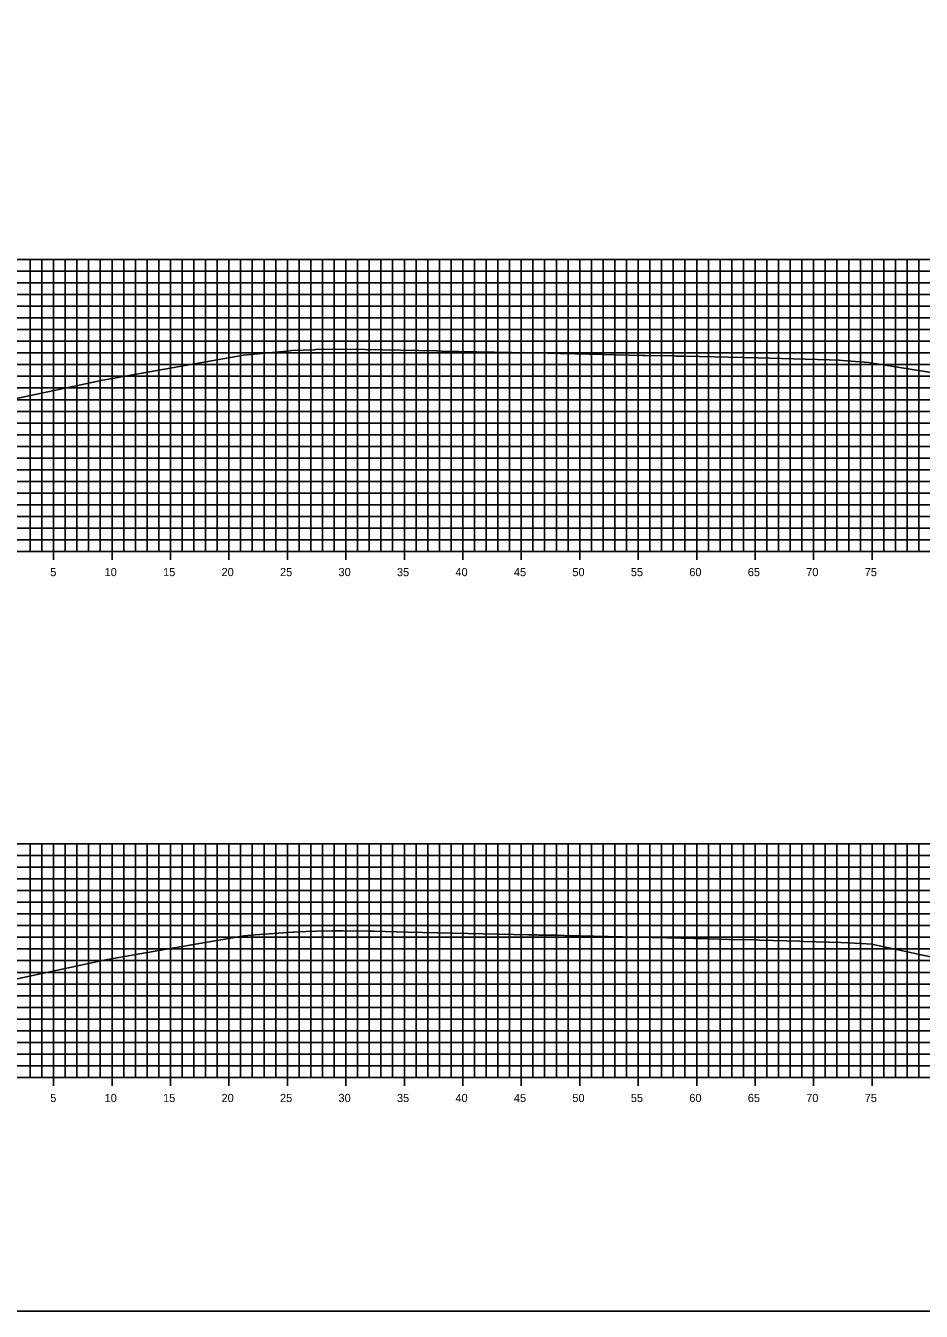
# Model space of a CAD drawing. Extents: x 674939 to 678919, y 750652 to 765176.
# Drawn here: x 678751.2 to 678827.7, y 761736.3 to 761846.3 of the extents above; entities that cross this region are included whole.
import ezdxf

# ---------------------------------------------------------------- set-up
doc = ezdxf.new("R2010")
doc.units = 0
for name, color, linetype in [('Level 10', 7, 'Continuous'), ('Level 20', 7, 'Continuous'), ('Level 4', 7, 'Continuous'), ('Level 8', 7, 'Continuous'), ('Level 9', 7, 'Continuous')]:
    doc.layers.add(name, color=color, linetype=linetype)

msp = doc.modelspace()

# ---------------------------------------------------------------- linework, layer by layer
at = {"layer": 'Level 10'}
for points in [[(678749.29, 761814.15), (678754.77, 761815.32), (678757.74, 761815.96), (678763.83, 761817.04), (678769.78, 761818.1), (678773.48, 761818.44), (678773.74, 761818.47), (678773.89, 761818.5), (678773.91, 761818.51), (678775.82, 761818.56), (678775.97, 761818.57), (678777.79, 761818.6), (678777.8, 761818.59), (678778.47, 761818.61), (678778.6, 761818.6), (678786.27, 761818.46), (678786.75, 761818.45), (678792.69, 761818.33), (678792.71, 761818.33), (678793.09, 761818.28), (678793.1, 761818.27), (678793.68, 761818.32), (678793.72, 761818.32), (678793.75, 761818.32), (678796.82, 761818.25), (678796.99, 761818.25), (678803.9, 761818.08), (678804.12, 761818.07), (678806.62, 761818.03), (678806.74, 761818.02), (678807.55, 761818), (678813.73, 761817.86), (678819.87, 761817.7), (678819.89, 761817.7), (678820.73, 761817.67), (678820.73, 761817.67), (678821.01, 761817.65), (678823.22, 761817.46), (678829.48, 761816.48)], [(678749.21, 761764.47), (678757.33, 761766.22), (678758.14, 761766.38), (678763.68, 761767.36), (678769.82, 761768.41), (678770.78, 761768.5), (678773.96, 761768.72), (678774.04, 761768.74), (678775.11, 761768.78), (678776.04, 761768.81), (678777.32, 761768.83), (678777.58, 761768.84), (678777.64, 761768.84), (678777.8, 761768.85), (678778.21, 761768.85), (678778.27, 761768.84), (678780.53, 761768.8), (678780.94, 761768.8), (678783.81, 761768.73), (678794.14, 761768.51), (678794.9, 761768.49), (678795.01, 761768.46), (678795.42, 761768.48), (678796.42, 761768.46), (678797.24, 761768.44), (678804.73, 761768.27), (678806.02, 761768.24), (678809.52, 761768.16), (678811.31, 761768.11), (678813.66, 761768.06), (678813.89, 761768.04), (678817.36, 761767.95), (678817.69, 761767.94), (678820.86, 761767.84), (678822.64, 761767.75), (678823.49, 761767.69), (678825.36, 761767.3), (678829.83, 761766.33)]]:
    msp.add_lwpolyline(points, dxfattribs=at)
at = {"layer": 'Level 20'}
for p, q in [((678598.53, 761826.29), (678898.53, 761826.29)), ((678751.53, 761801.29), (678751.53, 761826.29)), ((678752.53, 761801.29), (678752.53, 761826.29)), ((678753.53, 761801.29), (678753.53, 761826.29)), ((678754.53, 761801.29), (678754.53, 761826.29)), ((678755.53, 761801.29), (678755.53, 761826.29)), ((678756.53, 761801.29), (678756.53, 761826.29)), ((678757.53, 761801.29), (678757.53, 761826.29)), ((678758.53, 761801.29), (678758.53, 761826.29)), ((678759.53, 761801.29), (678759.53, 761826.29)), ((678760.53, 761801.29), (678760.53, 761826.29)), ((678761.53, 761801.29), (678761.53, 761826.29)), ((678762.53, 761801.29), (678762.53, 761826.29)), ((678763.53, 761801.29), (678763.53, 761826.29)), ((678764.53, 761801.29), (678764.53, 761826.29)), ((678765.53, 761801.29), (678765.53, 761826.29)), ((678766.53, 761801.29), (678766.53, 761826.29)), ((678767.53, 761801.29), (678767.53, 761826.29)), ((678768.53, 761801.29), (678768.53, 761826.29)), ((678769.53, 761801.29), (678769.53, 761826.29)), ((678770.53, 761801.29), (678770.53, 761826.29)), ((678771.53, 761801.29), (678771.53, 761826.29)), ((678772.53, 761801.29), (678772.53, 761826.29)), ((678773.53, 761801.29), (678773.53, 761826.29)), ((678774.53, 761801.29), (678774.53, 761826.29)), ((678775.53, 761801.29), (678775.53, 761826.29)), ((678776.53, 761801.29), (678776.53, 761826.29)), ((678777.53, 761801.29), (678777.53, 761826.29)), ((678778.53, 761801.29), (678778.53, 761826.29)), ((678779.53, 761801.29), (678779.53, 761826.29)), ((678780.53, 761801.29), (678780.53, 761826.29)), ((678781.53, 761801.29), (678781.53, 761826.29)), ((678782.53, 761801.29), (678782.53, 761826.29)), ((678783.53, 761801.29), (678783.53, 761826.29)), ((678784.53, 761801.29), (678784.53, 761826.29)), ((678785.53, 761801.29), (678785.53, 761826.29)), ((678786.53, 761801.29), (678786.53, 761826.29)), ((678787.53, 761801.29), (678787.53, 761826.29)), ((678788.53, 761801.29), (678788.53, 761826.29)), ((678789.53, 761801.29), (678789.53, 761826.29)), ((678790.53, 761801.29), (678790.53, 761826.29)), ((678791.53, 761801.29), (678791.53, 761826.29)), ((678792.53, 761801.29), (678792.53, 761826.29)), ((678793.53, 761801.29), (678793.53, 761826.29)), ((678794.53, 761801.29), (678794.53, 761826.29)), ((678795.53, 761801.29), (678795.53, 761826.29)), ((678796.53, 761801.29), (678796.53, 761826.29)), ((678797.53, 761801.29), (678797.53, 761826.29)), ((678798.53, 761801.29), (678798.53, 761826.29)), ((678799.53, 761801.29), (678799.53, 761826.29)), ((678800.53, 761801.29), (678800.53, 761826.29)), ((678801.53, 761801.29), (678801.53, 761826.29)), ((678802.53, 761801.29), (678802.53, 761826.29)), ((678803.53, 761801.29), (678803.53, 761826.29)), ((678804.53, 761801.29), (678804.53, 761826.29)), ((678805.53, 761801.29), (678805.53, 761826.29)), ((678806.53, 761801.29), (678806.53, 761826.29)), ((678807.53, 761801.29), (678807.53, 761826.29)), ((678808.53, 761801.29), (678808.53, 761826.29)), ((678809.53, 761801.29), (678809.53, 761826.29)), ((678810.53, 761801.29), (678810.53, 761826.29)), ((678811.53, 761801.29), (678811.53, 761826.29)), ((678812.53, 761801.29), (678812.53, 761826.29)), ((678813.53, 761801.29), (678813.53, 761826.29)), ((678814.53, 761801.29), (678814.53, 761826.29)), ((678815.53, 761801.29), (678815.53, 761826.29)), ((678816.53, 761801.29), (678816.53, 761826.29)), ((678817.53, 761801.29), (678817.53, 761826.29)), ((678818.53, 761801.29), (678818.53, 761826.29)), ((678819.53, 761801.29), (678819.53, 761826.29)), ((678820.53, 761801.29), (678820.53, 761826.29)), ((678821.53, 761801.29), (678821.53, 761826.29)), ((678822.53, 761801.29), (678822.53, 761826.29)), ((678823.53, 761801.29), (678823.53, 761826.29)), ((678824.53, 761801.29), (678824.53, 761826.29)), ((678825.53, 761801.29), (678825.53, 761826.29)), ((678826.53, 761801.29), (678826.53, 761826.29)), ((678827.53, 761801.29), (678827.53, 761826.29)), ((678598.53, 761825.29), (678898.53, 761825.29)), ((678598.53, 761824.29), (678898.53, 761824.29)), ((678598.53, 761823.29), (678898.53, 761823.29)), ((678598.53, 761822.29), (678898.53, 761822.29)), ((678598.53, 761821.29), (678898.53, 761821.29)), ((678598.53, 761820.29), (678898.53, 761820.29)), ((678598.53, 761819.29), (678898.53, 761819.29)), ((678598.53, 761818.29), (678898.53, 761818.29)), ((678598.53, 761817.29), (678898.53, 761817.29)), ((678598.53, 761816.29), (678898.53, 761816.29)), ((678598.53, 761815.29), (678898.53, 761815.29)), ((678598.53, 761814.29), (678898.53, 761814.29)), ((678598.53, 761813.29), (678898.53, 761813.29)), ((678598.53, 761812.29), (678898.53, 761812.29)), ((678598.53, 761811.29), (678898.53, 761811.29)), ((678598.53, 761810.29), (678898.53, 761810.29)), ((678598.53, 761809.29), (678898.53, 761809.29)), ((678598.53, 761808.29), (678898.53, 761808.29)), ((678598.53, 761807.29), (678898.53, 761807.29)), ((678598.53, 761806.29), (678898.53, 761806.29)), ((678598.53, 761805.29), (678898.53, 761805.29)), ((678598.53, 761804.29), (678898.53, 761804.29)), ((678598.53, 761803.29), (678898.53, 761803.29)), ((678598.53, 761802.29), (678898.53, 761802.29)), ((678598.53, 761801.29), (678898.53, 761801.29)), ((678598.53, 761776.29), (678898.53, 761776.29)), ((678751.53, 761756.29), (678751.53, 761776.29)), ((678752.53, 761756.29), (678752.53, 761776.29)), ((678753.53, 761756.29), (678753.53, 761776.29)), ((678754.53, 761756.29), (678754.53, 761776.29)), ((678755.53, 761756.29), (678755.53, 761776.29)), ((678756.53, 761756.29), (678756.53, 761776.29)), ((678757.53, 761756.29), (678757.53, 761776.29)), ((678758.53, 761756.29), (678758.53, 761776.29)), ((678759.53, 761756.29), (678759.53, 761776.29)), ((678760.53, 761756.29), (678760.53, 761776.29)), ((678761.53, 761756.29), (678761.53, 761776.29)), ((678762.53, 761756.29), (678762.53, 761776.29)), ((678763.53, 761756.29), (678763.53, 761776.29)), ((678764.53, 761756.29), (678764.53, 761776.29)), ((678765.53, 761756.29), (678765.53, 761776.29)), ((678766.53, 761756.29), (678766.53, 761776.29)), ((678767.53, 761756.29), (678767.53, 761776.29)), ((678768.53, 761756.29), (678768.53, 761776.29)), ((678769.53, 761756.29), (678769.53, 761776.29)), ((678770.53, 761756.29), (678770.53, 761776.29)), ((678771.53, 761756.29), (678771.53, 761776.29)), ((678772.53, 761756.29), (678772.53, 761776.29)), ((678773.53, 761756.29), (678773.53, 761776.29)), ((678774.53, 761756.29), (678774.53, 761776.29)), ((678775.53, 761756.29), (678775.53, 761776.29)), ((678776.53, 761756.29), (678776.53, 761776.29)), ((678777.53, 761756.29), (678777.53, 761776.29)), ((678778.53, 761756.29), (678778.53, 761776.29)), ((678779.53, 761756.29), (678779.53, 761776.29)), ((678780.53, 761756.29), (678780.53, 761776.29)), ((678781.53, 761756.29), (678781.53, 761776.29)), ((678782.53, 761756.29), (678782.53, 761776.29)), ((678783.53, 761756.29), (678783.53, 761776.29)), ((678784.53, 761756.29), (678784.53, 761776.29)), ((678785.53, 761756.29), (678785.53, 761776.29)), ((678786.53, 761756.29), (678786.53, 761776.29)), ((678787.53, 761756.29), (678787.53, 761776.29)), ((678788.53, 761756.29), (678788.53, 761776.29)), ((678789.53, 761756.29), (678789.53, 761776.29)), ((678790.53, 761756.29), (678790.53, 761776.29)), ((678791.53, 761756.29), (678791.53, 761776.29)), ((678792.53, 761756.29), (678792.53, 761776.29)), ((678793.53, 761756.29), (678793.53, 761776.29)), ((678794.53, 761756.29), (678794.53, 761776.29)), ((678795.53, 761756.29), (678795.53, 761776.29)), ((678796.53, 761756.29), (678796.53, 761776.29)), ((678797.53, 761756.29), (678797.53, 761776.29)), ((678798.53, 761756.29), (678798.53, 761776.29)), ((678799.53, 761756.29), (678799.53, 761776.29)), ((678800.53, 761756.29), (678800.53, 761776.29)), ((678801.53, 761756.29), (678801.53, 761776.29)), ((678802.53, 761756.29), (678802.53, 761776.29)), ((678803.53, 761756.29), (678803.53, 761776.29)), ((678804.53, 761756.29), (678804.53, 761776.29)), ((678805.53, 761756.29), (678805.53, 761776.29)), ((678806.53, 761756.29), (678806.53, 761776.29)), ((678807.53, 761756.29), (678807.53, 761776.29)), ((678808.53, 761756.29), (678808.53, 761776.29)), ((678809.53, 761756.29), (678809.53, 761776.29)), ((678810.53, 761756.29), (678810.53, 761776.29)), ((678811.53, 761756.29), (678811.53, 761776.29)), ((678812.53, 761756.29), (678812.53, 761776.29)), ((678813.53, 761756.29), (678813.53, 761776.29)), ((678814.53, 761756.29), (678814.53, 761776.29)), ((678815.53, 761756.29), (678815.53, 761776.29)), ((678816.53, 761756.29), (678816.53, 761776.29)), ((678817.53, 761756.29), (678817.53, 761776.29)), ((678818.53, 761756.29), (678818.53, 761776.29)), ((678819.53, 761756.29), (678819.53, 761776.29)), ((678820.53, 761756.29), (678820.53, 761776.29)), ((678821.53, 761756.29), (678821.53, 761776.29)), ((678822.53, 761756.29), (678822.53, 761776.29)), ((678823.53, 761756.29), (678823.53, 761776.29)), ((678824.53, 761756.29), (678824.53, 761776.29)), ((678825.53, 761756.29), (678825.53, 761776.29)), ((678826.53, 761756.29), (678826.53, 761776.29)), ((678827.53, 761756.29), (678827.53, 761776.29)), ((678598.53, 761775.29), (678898.53, 761775.29)), ((678598.53, 761774.29), (678898.53, 761774.29)), ((678598.53, 761773.29), (678898.53, 761773.29)), ((678598.53, 761772.29), (678898.53, 761772.29)), ((678598.53, 761771.29), (678898.53, 761771.29)), ((678598.53, 761770.29), (678898.53, 761770.29)), ((678598.53, 761769.29), (678898.53, 761769.29)), ((678598.53, 761768.29), (678898.53, 761768.29)), ((678598.53, 761767.29), (678898.53, 761767.29)), ((678598.53, 761766.29), (678898.53, 761766.29)), ((678598.53, 761765.29), (678898.53, 761765.29)), ((678598.53, 761764.29), (678898.53, 761764.29)), ((678598.53, 761763.29), (678898.53, 761763.29)), ((678598.53, 761762.29), (678898.53, 761762.29)), ((678598.53, 761761.29), (678898.53, 761761.29)), ((678598.53, 761760.29), (678898.53, 761760.29)), ((678598.53, 761759.29), (678898.53, 761759.29)), ((678598.53, 761758.29), (678898.53, 761758.29)), ((678598.53, 761757.29), (678898.53, 761757.29)), ((678598.53, 761756.29), (678898.53, 761756.29))]:
    msp.add_line(p, q, dxfattribs=at)
at = {"layer": 'Level 4'}
msp.add_lwpolyline([(678578.53, 761736.29), (678918.53, 761736.29), (678918.53, 761956.29), (678578.53, 761956.29)], close=True, dxfattribs=at)
at = {"layer": 'Level 8'}
for p, q in [((678753.53, 761800.59), (678753.53, 761801.99)), ((678758.53, 761800.59), (678758.53, 761801.99)), ((678763.53, 761800.59), (678763.53, 761801.99)), ((678768.53, 761800.59), (678768.53, 761801.99)), ((678773.53, 761800.59), (678773.53, 761801.99)), ((678778.53, 761800.59), (678778.53, 761801.99)), ((678783.53, 761800.59), (678783.53, 761801.99)), ((678788.53, 761800.59), (678788.53, 761801.99)), ((678793.53, 761800.59), (678793.53, 761801.99)), ((678798.53, 761800.59), (678798.53, 761801.99)), ((678803.53, 761800.59), (678803.53, 761801.99)), ((678808.53, 761800.59), (678808.53, 761801.99)), ((678813.53, 761800.59), (678813.53, 761801.99)), ((678818.53, 761800.59), (678818.53, 761801.99)), ((678823.53, 761800.59), (678823.53, 761801.99)), ((678598.53, 761801.29), (678898.53, 761801.29)), ((678753.53, 761755.59), (678753.53, 761756.99)), ((678758.53, 761755.59), (678758.53, 761756.99)), ((678763.53, 761755.59), (678763.53, 761756.99)), ((678768.53, 761755.59), (678768.53, 761756.99)), ((678773.53, 761755.59), (678773.53, 761756.99)), ((678778.53, 761755.59), (678778.53, 761756.99)), ((678783.53, 761755.59), (678783.53, 761756.99)), ((678788.53, 761755.59), (678788.53, 761756.99)), ((678793.53, 761755.59), (678793.53, 761756.99)), ((678798.53, 761755.59), (678798.53, 761756.99)), ((678803.53, 761755.59), (678803.53, 761756.99)), ((678808.53, 761755.59), (678808.53, 761756.99)), ((678813.53, 761755.59), (678813.53, 761756.99)), ((678818.53, 761755.59), (678818.53, 761756.99)), ((678823.53, 761755.59), (678823.53, 761756.99)), ((678598.53, 761756.29), (678898.53, 761756.29))]:
    msp.add_line(p, q, dxfattribs=at)

# ---------------------------------------------------------------- texts
at = {"layer": 'Level 9'}
for s, p in [('5', (678753.25, 761799.19)), ('10', (678757.9, 761799.19)), ('15', (678762.9, 761799.19)), ('20', (678767.9, 761799.19)), ('25', (678772.9, 761799.19)), ('30', (678777.9, 761799.19)), ('35', (678782.9, 761799.19)), ('40', (678787.9, 761799.19)), ('45', (678792.9, 761799.19)), ('50', (678797.9, 761799.19)), ('55', (678802.9, 761799.19)), ('60', (678807.9, 761799.19)), ('65', (678812.9, 761799.19)), ('70', (678817.9, 761799.19)), ('75', (678822.9, 761799.19)), ('5', (678753.25, 761754.19)), ('10', (678757.9, 761754.19)), ('15', (678762.9, 761754.19)), ('20', (678767.9, 761754.19)), ('25', (678772.9, 761754.19)), ('30', (678777.9, 761754.19)), ('35', (678782.9, 761754.19)), ('40', (678787.9, 761754.19)), ('45', (678792.9, 761754.19)), ('50', (678797.9, 761754.19)), ('55', (678802.9, 761754.19)), ('60', (678807.9, 761754.19)), ('65', (678812.9, 761754.19)), ('70', (678817.9, 761754.19)), ('75', (678822.9, 761754.19))]:
    msp.add_text(s, height=0.7, dxfattribs=at).set_placement(p)

doc.saveas('drawing.dxf')
